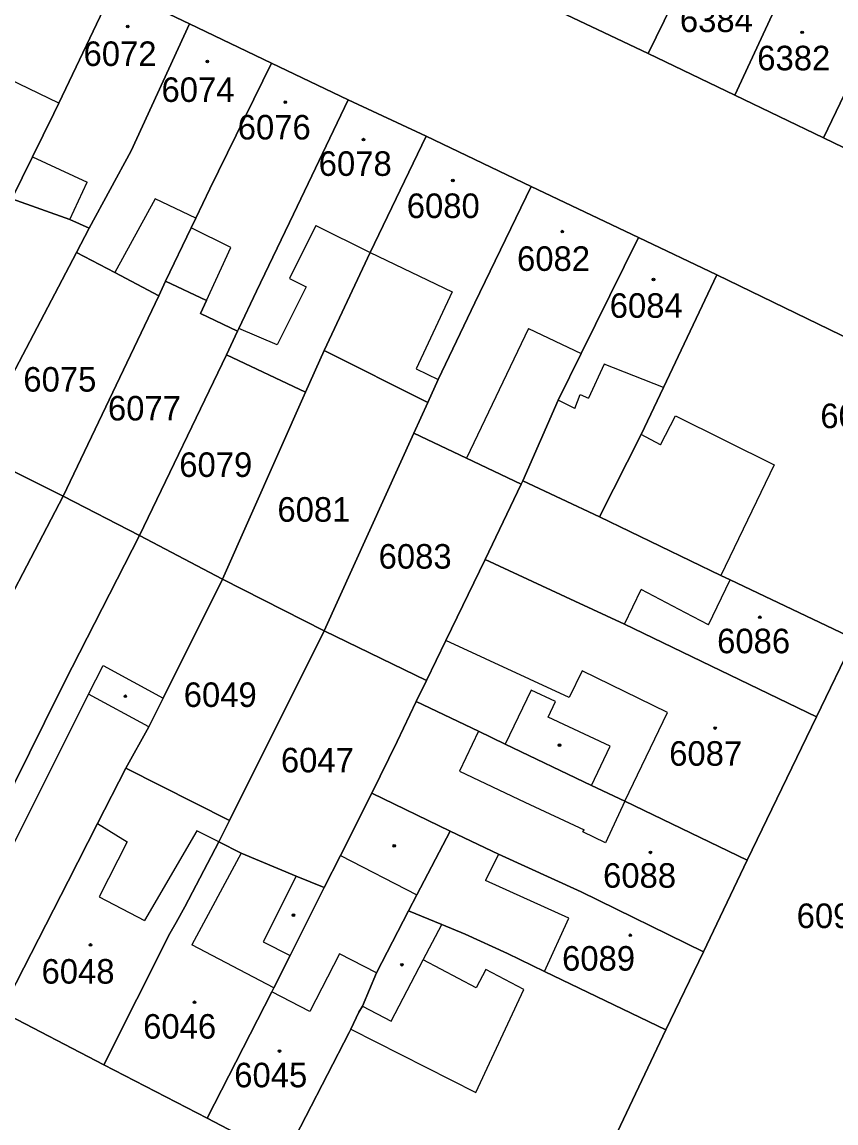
# Model space of a CAD drawing. Extents: x -596233 to -595156, y -1161235 to -1159375.
# Drawn here: x -595859.9 to -595803.5, y -1159810 to -1159733.8 of the extents above; entities that cross this region are included whole.
import ezdxf

# ---------------------------------------------------------------- set-up
doc = ezdxf.new("R2010")
doc.units = 0
for name, color, linetype in [('KN_CAR_KR', 7, 'Continuous'), ('KN_KULTURY', 7, 'Continuous'), ('KN_PARC_CIS_POZ', 7, 'Continuous'), ('KN_PARC_CIS_STAV', 7, 'Continuous'), ('KN_PARC_PLOCHA', 7, 'Continuous'), ('parcely_l', 7, 'Continuous')]:
    doc.layers.add(name, color=color, linetype=linetype)

msp = doc.modelspace()

# ---------------------------------------------------------------- linework, layer by layer
at = {"layer": 'KN_CAR_KR'}
for points in [[(-595857.34, -1159739.4), (-595862.18, -1159737.07)], [(-595859.15, -1159743.11), (-595855.36, -1159744.87)], [(-595856.57, -1159747.47), (-595855.36, -1159744.87)], [(-595850.65, -1159746.03), (-595853.46, -1159751.14)], [(-595847.85, -1159747.36), (-595850.65, -1159746.03)], [(-595845.41, -1159749.41), (-595848.17, -1159748.03)], [(-595839.52, -1159747.87), (-595841.35, -1159751.54)], [(-595839.52, -1159747.87), (-595835.76, -1159749.75)], [(-595847.09, -1159753.08), (-595845.41, -1159749.41)], [(-595835.76, -1159749.75), (-595830.07, -1159752.48)], [(-595841.35, -1159751.54), (-595840.19, -1159752.12)], [(-595840.19, -1159752.12), (-595842.2, -1159756.15)], [(-595830.07, -1159752.48), (-595832.57, -1159757.8)], [(-595842.2, -1159756.15), (-595844.86, -1159755.02)], [(-595824.79, -1159755), (-595829.09, -1159763.98)], [(-595824.79, -1159755), (-595821.14, -1159756.75)], [(-595832.57, -1159757.8), (-595831.04, -1159758.54)], [(-595819.55, -1159757.47), (-595820.64, -1159759.83)], [(-595815.45, -1159759.1), (-595819.55, -1159757.47)], [(-595821.58, -1159760.54), (-595821.21, -1159759.58)], [(-595821.21, -1159759.58), (-595820.64, -1159759.83)], [(-595821.58, -1159760.54), (-595822.73, -1159759.98)], [(-595815.64, -1159763.07), (-595814.62, -1159761.05)], [(-595814.62, -1159761.05), (-595807.77, -1159764.46)], [(-595815.64, -1159763.07), (-595816.99, -1159762.36)], [(-595807.77, -1159764.46), (-595811.47, -1159772.11)], [(-595812.33, -1159775.53), (-595810.82, -1159772.42)], [(-595818.14, -1159775.49), (-595816.99, -1159773.08)], [(-595813.91, -1159774.7), (-595816.99, -1159773.08)], [(-595812.33, -1159775.53), (-595813.91, -1159774.7)], [(-595821.98, -1159780.56), (-595830.52, -1159776.61)], [(-595855.27, -1159780.33), (-595854.25, -1159778.35)], [(-595854.25, -1159778.35), (-595850.11, -1159780.61)], [(-595821.07, -1159778.71), (-595821.98, -1159780.56)], [(-595815.16, -1159781.61), (-595821.07, -1159778.71)], [(-595824.61, -1159780.05), (-595826.4, -1159783.79)], [(-595822.93, -1159780.84), (-595824.61, -1159780.05)], [(-595860.86, -1159791.54), (-595855.27, -1159780.33)], [(-595851.1, -1159782.59), (-595855.27, -1159780.33)], [(-595823.43, -1159781.92), (-595822.93, -1159780.84)], [(-595818.12, -1159787.75), (-595815.16, -1159781.61)], [(-595819.13, -1159783.94), (-595823.43, -1159781.92)], [(-595828.25, -1159782.9), (-595829.58, -1159785.66)], [(-595820.43, -1159786.65), (-595819.13, -1159783.94)], [(-595829.58, -1159785.66), (-595825.05, -1159787.82)], [(-595825.05, -1159787.82), (-595820.93, -1159789.72)], [(-595818.12, -1159787.75), (-595819.45, -1159790.64)], [(-595854.65, -1159789.3), (-595852.6, -1159790.57)], [(-595847.76, -1159789.8), (-595851.39, -1159796)], [(-595846.24, -1159790.57), (-595847.76, -1159789.8)], [(-595821.02, -1159789.87), (-595820.93, -1159789.72)], [(-595819.45, -1159790.64), (-595821.02, -1159789.87)], [(-595852.6, -1159790.57), (-595854.54, -1159794.38)], [(-595844.7, -1159791.35), (-595848.11, -1159797.7)], [(-595837.81, -1159791.5), (-595832.52, -1159794.22)], [(-595826.88, -1159791.41), (-595827.77, -1159793.23)], [(-595840.88, -1159792.93), (-595843.18, -1159797.48)], [(-595821.99, -1159795.85), (-595827.77, -1159793.23)], [(-595854.54, -1159794.38), (-595851.39, -1159796)], [(-595823.68, -1159799.53), (-595821.99, -1159795.85)], [(-595832.09, -1159798.74), (-595830.8, -1159796.28)], [(-595842.44, -1159800.67), (-595848.11, -1159797.7)], [(-595843.18, -1159797.48), (-595841.3, -1159798.42)], [(-595837.88, -1159798.32), (-595839.94, -1159802.31)], [(-595835.33, -1159799.63), (-595837.88, -1159798.32)], [(-595834.31, -1159802.99), (-595832.09, -1159798.74)], [(-595828.41, -1159800.66), (-595832.09, -1159798.74)], [(-595827.76, -1159799.4), (-595828.41, -1159800.66)], [(-595825.12, -1159800.78), (-595827.76, -1159799.4)], [(-595828.45, -1159807.91), (-595825.12, -1159800.78)], [(-595839.94, -1159802.31), (-595842.58, -1159800.95)], [(-595836.29, -1159801.95), (-595834.31, -1159802.99)], [(-595837.11, -1159803.53), (-595828.45, -1159807.91)]]:
    msp.add_lwpolyline(points, dxfattribs=at)
at = {"layer": 'KN_KULTURY'}
for centre, radius in [((-595852.56, -1159734.09), 0.09), ((-595852.56, -1159734.09), 0.0398), ((-595805.83, -1159734.5), 0.09), ((-595805.83, -1159734.5), 0.0398), ((-595847.04, -1159736.52), 0.09), ((-595847.04, -1159736.52), 0.0398), ((-595841.64, -1159739.34), 0.09), ((-595841.64, -1159739.34), 0.0398), ((-595836.22, -1159741.93), 0.09), ((-595836.22, -1159741.93), 0.0398), ((-595830.03, -1159744.76), 0.09), ((-595830.03, -1159744.76), 0.0398), ((-595822.45, -1159748.3), 0.09), ((-595822.45, -1159748.3), 0.0398), ((-595816.14, -1159751.62), 0.09), ((-595816.14, -1159751.62), 0.0398), ((-595808.77, -1159775.01), 0.09), ((-595808.77, -1159775.01), 0.0398), ((-595852.72, -1159780.48), 0.09), ((-595852.72, -1159780.48), 0.0398), ((-595811.87, -1159782.68), 0.09), ((-595811.87, -1159782.68), 0.0398), ((-595822.65, -1159783.86), 0.09), ((-595822.65, -1159783.86), 0.0398), ((-595834.09, -1159790.84), 0.09), ((-595834.09, -1159790.84), 0.0398), ((-595816.35, -1159791.29), 0.09), ((-595816.35, -1159791.29), 0.0398), ((-595841.08, -1159795.64), 0.09), ((-595841.08, -1159795.64), 0.0398), ((-595817.74, -1159797.03), 0.09), ((-595817.74, -1159797.03), 0.0398), ((-595855.13, -1159797.7), 0.09), ((-595855.13, -1159797.7), 0.0398), ((-595833.56, -1159799.07), 0.09), ((-595833.56, -1159799.07), 0.0398), ((-595847.93, -1159801.67), 0.09), ((-595847.93, -1159801.67), 0.0398), ((-595842.04, -1159805.05), 0.09), ((-595842.04, -1159805.05), 0.0398)]:
    msp.add_circle(centre, radius, dxfattribs=at)
at = {"layer": 'KN_PARC_PLOCHA'}
for points in [[(-595809.51, -1159721.74), (-595810.97, -1159724.63), (-595816.51, -1159735.97), (-595824.36, -1159732.23), (-595820.33, -1159723.67), (-595818.52, -1159719.94), (-595818.04, -1159718.63), (-595817.48, -1159717.82)], [(-595803.8, -1159724.58), (-595804.74, -1159726.51), (-595805.2, -1159727.41), (-595810.51, -1159738.84), (-595816.51, -1159735.97), (-595810.97, -1159724.63), (-595809.51, -1159721.74), (-595807.64, -1159722.67)], [(-595797.47, -1159724.91), (-595796.5, -1159725.43), (-595797.54, -1159727.59), (-595798.01, -1159728.52), (-595798.32, -1159729.22), (-595798.44, -1159729.42), (-595801.18, -1159735.19), (-595804.35, -1159741.8), (-595810.51, -1159738.84), (-595805.2, -1159727.41), (-595804.74, -1159726.51), (-595803.8, -1159724.58), (-595802.64, -1159722.31), (-595800.5, -1159723.49), (-595798.12, -1159724.59)], [(-595781.24, -1159732.95), (-595784.28, -1159739.35), (-595784.23, -1159739.37), (-595786.03, -1159743.15), (-595786.07, -1159743.12), (-595788.18, -1159747.55), (-595790.74, -1159748.39), (-595804.35, -1159741.8), (-595801.18, -1159735.19), (-595798.44, -1159729.42), (-595798.32, -1159729.22), (-595798.01, -1159728.52), (-595797.54, -1159727.59), (-595796.5, -1159725.43), (-595790.88, -1159728.2)], [(-595853.52, -1159731.39), (-595857.34, -1159739.4), (-595857.68, -1159740.12), (-595859.15, -1159743.11), (-595860.59, -1159746.03), (-595864.16, -1159744.12), (-595864.68, -1159745.54), (-595865.92, -1159744.86), (-595869.22, -1159743.1), (-595861.63, -1159727.46)], [(-595848.28, -1159733.9), (-595852.32, -1159742.71), (-595855.23, -1159748.06), (-595856.57, -1159747.47), (-595860.59, -1159746.03), (-595859.15, -1159743.11), (-595857.68, -1159740.12), (-595857.34, -1159739.4), (-595853.52, -1159731.39)], [(-595842.59, -1159736.64), (-595846.88, -1159745.33), (-595847.85, -1159747.36), (-595848.17, -1159748.03), (-595849.93, -1159751.74), (-595850.41, -1159752.74), (-595853.46, -1159751.14), (-595856.11, -1159749.74), (-595855.23, -1159748.06), (-595852.32, -1159742.71), (-595848.28, -1159733.9)], [(-595837.29, -1159739.18), (-595841.08, -1159747.09), (-595843.64, -1159752.43), (-595844.86, -1159755.02), (-595844.95, -1159755.2), (-595847.52, -1159753.98), (-595847.09, -1159753.08), (-595849.93, -1159751.74), (-595848.17, -1159748.03), (-595847.85, -1159747.36), (-595846.88, -1159745.33), (-595842.59, -1159736.64)], [(-595831.89, -1159741.7), (-595835.76, -1159749.75), (-595838.95, -1159756.53), (-595840.24, -1159759.42), (-595845.72, -1159756.83), (-595844.95, -1159755.2), (-595844.86, -1159755.02), (-595843.64, -1159752.43), (-595841.08, -1159747.09), (-595837.29, -1159739.18)], [(-595824.61, -1159745.18), (-595828.5, -1159753.23), (-595831.04, -1159758.54), (-595831.77, -1159760.14), (-595838.95, -1159756.53), (-595835.76, -1159749.75), (-595831.89, -1159741.7)], [(-595817.17, -1159748.71), (-595821.14, -1159756.75), (-595822.73, -1159759.98), (-595825.18, -1159765.57), (-595825.29, -1159765.79), (-595829.09, -1159763.98), (-595832.73, -1159762.25), (-595831.77, -1159760.14), (-595831.04, -1159758.54), (-595828.5, -1159753.23), (-595824.61, -1159745.18)], [(-595855.23, -1159748.06), (-595856.11, -1159749.74), (-595863.34, -1159763.48), (-595867.99, -1159761.09), (-595860.59, -1159746.03), (-595856.57, -1159747.47)], [(-595811.75, -1159751.29), (-595815.45, -1159759.1), (-595816.99, -1159762.36), (-595819.88, -1159768.06), (-595825.18, -1159765.57), (-595822.73, -1159759.98), (-595821.14, -1159756.75), (-595817.17, -1159748.71)], [(-595850.41, -1159752.74), (-595857.04, -1159766.62), (-595863.34, -1159763.48), (-595856.11, -1159749.74), (-595853.46, -1159751.14)], [(-595844.95, -1159755.2), (-595845.72, -1159756.83), (-595851.75, -1159769.34), (-595857.04, -1159766.62), (-595850.41, -1159752.74), (-595849.93, -1159751.74), (-595847.09, -1159753.08), (-595847.52, -1159753.98)], [(-595795.5, -1159759.07), (-595794.75, -1159761.11), (-595796.53, -1159764.88), (-595796.62, -1159764.84), (-595802.24, -1159776.49), (-595810.82, -1159772.42), (-595811.47, -1159772.11), (-595819.88, -1159768.06), (-595816.99, -1159762.36), (-595815.45, -1159759.1), (-595811.75, -1159751.29), (-595798.46, -1159757.73), (-595798.42, -1159757.65)], [(-595831.77, -1159760.14), (-595832.73, -1159762.25), (-595838.95, -1159775.94), (-595845.99, -1159772.36), (-595840.24, -1159759.42), (-595838.95, -1159756.53)], [(-595840.24, -1159759.42), (-595845.99, -1159772.36), (-595851.75, -1159769.34), (-595845.72, -1159756.83)], [(-595825.29, -1159765.79), (-595827.79, -1159771.01), (-595830.52, -1159776.61), (-595831.87, -1159779.38), (-595838.95, -1159775.94), (-595832.73, -1159762.25), (-595829.09, -1159763.98)], [(-595857.04, -1159766.62), (-595863.22, -1159778.44), (-595865.56, -1159777.63), (-595866.33, -1159779.39), (-595870.35, -1159777.27), (-595863.34, -1159763.48)], [(-595819.88, -1159768.06), (-595811.47, -1159772.11), (-595810.82, -1159772.42), (-595802.24, -1159776.49), (-595804.85, -1159781.9), (-595818.14, -1159775.49), (-595821.59, -1159773.89), (-595827.79, -1159771.01), (-595825.29, -1159765.79), (-595825.18, -1159765.57)], [(-595851.75, -1159769.34), (-595856.41, -1159778.47), (-595857.28, -1159780.2), (-595862.51, -1159790.7), (-595867.13, -1159799.29), (-595872.42, -1159796.55), (-595868.01, -1159787.91), (-595866.83, -1159785.57), (-595863.22, -1159778.44), (-595857.04, -1159766.62)], [(-595845.99, -1159772.36), (-595850.11, -1159780.61), (-595851.1, -1159782.59), (-595852.68, -1159785.45), (-595854.65, -1159789.3), (-595856.68, -1159793.28), (-595861.31, -1159802.32), (-595867.13, -1159799.29), (-595862.51, -1159790.7), (-595857.28, -1159780.2), (-595856.41, -1159778.47), (-595851.75, -1159769.34)], [(-595804.85, -1159781.9), (-595809.64, -1159791.84), (-595818.12, -1159787.75), (-595820.43, -1159786.65), (-595826.4, -1159783.79), (-595828.25, -1159782.9), (-595832.58, -1159780.83), (-595831.87, -1159779.38), (-595830.52, -1159776.61), (-595827.79, -1159771.01), (-595821.59, -1159773.89), (-595818.14, -1159775.49)], [(-595838.95, -1159775.94), (-595845.5, -1159789.09), (-595852.68, -1159785.45), (-595851.1, -1159782.59), (-595850.11, -1159780.61), (-595845.99, -1159772.36)], [(-595831.87, -1159779.38), (-595832.58, -1159780.83), (-595833.88, -1159783.61), (-595835.64, -1159787.2), (-595837.81, -1159791.5), (-595838.94, -1159793.73), (-595840.88, -1159792.93), (-595844.7, -1159791.35), (-595846.24, -1159790.57), (-595845.5, -1159789.09), (-595838.95, -1159775.94)], [(-595809.64, -1159791.84), (-595812.68, -1159798.17), (-595821.15, -1159794.03), (-595826.88, -1159791.41), (-595830.21, -1159789.81), (-595835.64, -1159787.2), (-595833.88, -1159783.61), (-595832.58, -1159780.83), (-595828.25, -1159782.9), (-595826.4, -1159783.79), (-595820.43, -1159786.65), (-595818.12, -1159787.75)], [(-595845.5, -1159789.09), (-595846.24, -1159790.57), (-595848.6, -1159795.05), (-595849.21, -1159796.15), (-595849.63, -1159796.91), (-595854.21, -1159806), (-595861.31, -1159802.32), (-595856.68, -1159793.28), (-595854.65, -1159789.3), (-595852.68, -1159785.45)], [(-595830.21, -1159789.81), (-595832.52, -1159794.22), (-595833.1, -1159795.33), (-595835.33, -1159799.63), (-595836.29, -1159801.95), (-595836.54, -1159802.36), (-595837.11, -1159803.53), (-595837.22, -1159803.76), (-595841.71, -1159812.48), (-595847.06, -1159809.7), (-595842.58, -1159800.95), (-595842.44, -1159800.67), (-595841.3, -1159798.42), (-595838.94, -1159793.73), (-595837.81, -1159791.5), (-595835.64, -1159787.2)], [(-595812.68, -1159798.17), (-595815.27, -1159803.58), (-595823.68, -1159799.53), (-595826.25, -1159798.29), (-595829.18, -1159796.95), (-595830.8, -1159796.28), (-595833.1, -1159795.33), (-595832.52, -1159794.22), (-595830.21, -1159789.81), (-595826.88, -1159791.41), (-595821.15, -1159794.03)], [(-595838.94, -1159793.73), (-595841.3, -1159798.42), (-595842.44, -1159800.67), (-595842.58, -1159800.95), (-595847.06, -1159809.7), (-595854.21, -1159806), (-595849.63, -1159796.91), (-595849.21, -1159796.15), (-595848.6, -1159795.05), (-595846.24, -1159790.57), (-595844.7, -1159791.35), (-595840.88, -1159792.93)], [(-595815.27, -1159803.58), (-595823.22, -1159820.35), (-595825.27, -1159820.99), (-595841.71, -1159812.48), (-595837.22, -1159803.76), (-595837.11, -1159803.53), (-595836.54, -1159802.36), (-595836.29, -1159801.95), (-595835.33, -1159799.63), (-595833.1, -1159795.33), (-595830.8, -1159796.28), (-595829.18, -1159796.95), (-595826.25, -1159798.29), (-595823.68, -1159799.53)]]:
    msp.add_lwpolyline(points, close=True, dxfattribs=at)
for points in [[(-595798.46, -1159757.73), (-595811.75, -1159751.29), (-595817.17, -1159748.71), (-595824.61, -1159745.18), (-595831.89, -1159741.7), (-595837.29, -1159739.18), (-595842.59, -1159736.64), (-595848.28, -1159733.9), (-595853.52, -1159731.39)], [(-595824.36, -1159732.23), (-595816.51, -1159735.97), (-595810.51, -1159738.84), (-595804.35, -1159741.8), (-595790.74, -1159748.39)], [(-595801.21, -1159809.26), (-595803.88, -1159814.85), (-595806.62, -1159820.61), (-595811.85, -1159831.04), (-595811.29, -1159832.7), (-595825.27, -1159820.99), (-595823.22, -1159820.35), (-595815.27, -1159803.58), (-595812.68, -1159798.17), (-595809.64, -1159791.84), (-595804.85, -1159781.9), (-595802.24, -1159776.49)], [(-595861.61, -1159820.87), (-595909.39, -1159777.39), (-595906.3, -1159778.9), (-595897.67, -1159783.42), (-595892.34, -1159786.19), (-595886.13, -1159789.42), (-595878.51, -1159793.38), (-595872.42, -1159796.55), (-595867.13, -1159799.29), (-595861.31, -1159802.32), (-595854.21, -1159806), (-595847.06, -1159809.7), (-595841.71, -1159812.48)]]:
    msp.add_lwpolyline(points, dxfattribs=at)
at = {"layer": 'parcely_l'}
for points in [[(-595816.51, -1159735.97), (-595810.97, -1159724.63), (-595809.51, -1159721.74)], [(-595810.51, -1159738.84), (-595805.2, -1159727.41), (-595804.74, -1159726.51), (-595803.8, -1159724.58)], [(-595796.5, -1159725.43), (-595797.54, -1159727.59), (-595798.01, -1159728.52), (-595798.32, -1159729.22), (-595798.44, -1159729.42), (-595801.18, -1159735.19), (-595804.35, -1159741.8)], [(-595860.59, -1159746.03), (-595859.15, -1159743.11), (-595857.68, -1159740.12), (-595857.34, -1159739.4), (-595853.52, -1159731.39)], [(-595853.52, -1159731.39), (-595848.28, -1159733.9)], [(-595824.36, -1159732.23), (-595816.51, -1159735.97)], [(-595848.28, -1159733.9), (-595852.32, -1159742.71), (-595855.23, -1159748.06)], [(-595842.59, -1159736.64), (-595848.28, -1159733.9)], [(-595816.51, -1159735.97), (-595810.51, -1159738.84)], [(-595842.59, -1159736.64), (-595846.88, -1159745.33), (-595847.85, -1159747.36), (-595848.17, -1159748.03), (-595849.93, -1159751.74)], [(-595837.29, -1159739.18), (-595842.59, -1159736.64)], [(-595810.51, -1159738.84), (-595804.35, -1159741.8)], [(-595844.95, -1159755.2), (-595844.86, -1159755.02), (-595843.64, -1159752.43), (-595841.08, -1159747.09), (-595837.29, -1159739.18)], [(-595831.89, -1159741.7), (-595837.29, -1159739.18)], [(-595831.89, -1159741.7), (-595835.76, -1159749.75), (-595838.95, -1159756.53)], [(-595824.61, -1159745.18), (-595831.89, -1159741.7)], [(-595804.35, -1159741.8), (-595790.74, -1159748.39)], [(-595824.61, -1159745.18), (-595828.5, -1159753.23), (-595831.04, -1159758.54), (-595831.77, -1159760.14)], [(-595817.17, -1159748.71), (-595824.61, -1159745.18)], [(-595855.23, -1159748.06), (-595856.57, -1159747.47), (-595860.59, -1159746.03)], [(-595856.11, -1159749.74), (-595855.23, -1159748.06)], [(-595825.18, -1159765.57), (-595822.73, -1159759.98), (-595821.14, -1159756.75), (-595817.17, -1159748.71)], [(-595811.75, -1159751.29), (-595817.17, -1159748.71)], [(-595863.34, -1159763.48), (-595856.11, -1159749.74)], [(-595850.41, -1159752.74), (-595853.46, -1159751.14), (-595856.11, -1159749.74)], [(-595850.41, -1159752.74), (-595849.93, -1159751.74)], [(-595849.93, -1159751.74), (-595847.09, -1159753.08), (-595847.52, -1159753.98), (-595844.95, -1159755.2)], [(-595811.75, -1159751.29), (-595815.45, -1159759.1), (-595816.99, -1159762.36), (-595819.88, -1159768.06)], [(-595795.5, -1159759.07), (-595798.42, -1159757.65), (-595798.46, -1159757.73), (-595811.75, -1159751.29)], [(-595857.04, -1159766.62), (-595850.41, -1159752.74)], [(-595845.72, -1159756.83), (-595844.95, -1159755.2)], [(-595838.95, -1159756.53), (-595840.24, -1159759.42)], [(-595831.77, -1159760.14), (-595838.95, -1159756.53)], [(-595845.72, -1159756.83), (-595851.75, -1159769.34)], [(-595840.24, -1159759.42), (-595845.72, -1159756.83)], [(-595845.99, -1159772.36), (-595840.24, -1159759.42)], [(-595831.77, -1159760.14), (-595832.73, -1159762.25)], [(-595832.73, -1159762.25), (-595838.95, -1159775.94)], [(-595832.73, -1159762.25), (-595829.09, -1159763.98), (-595825.29, -1159765.79)], [(-595863.34, -1159763.48), (-595857.04, -1159766.62)], [(-595825.29, -1159765.79), (-595825.18, -1159765.57)], [(-595819.88, -1159768.06), (-595825.18, -1159765.57)], [(-595827.79, -1159771.01), (-595825.29, -1159765.79)], [(-595857.04, -1159766.62), (-595863.22, -1159778.44)], [(-595851.75, -1159769.34), (-595857.04, -1159766.62)], [(-595802.24, -1159776.49), (-595810.82, -1159772.42), (-595811.47, -1159772.11), (-595819.88, -1159768.06)], [(-595867.13, -1159799.29), (-595862.51, -1159790.7), (-595857.28, -1159780.2), (-595856.41, -1159778.47), (-595851.75, -1159769.34)], [(-595851.75, -1159769.34), (-595845.99, -1159772.36)], [(-595827.79, -1159771.01), (-595830.52, -1159776.61), (-595831.87, -1159779.38)], [(-595804.85, -1159781.9), (-595818.14, -1159775.49), (-595821.59, -1159773.89), (-595827.79, -1159771.01)], [(-595845.99, -1159772.36), (-595850.11, -1159780.61), (-595851.1, -1159782.59), (-595852.68, -1159785.45)], [(-595838.95, -1159775.94), (-595845.99, -1159772.36)], [(-595838.95, -1159775.94), (-595845.5, -1159789.09)], [(-595831.87, -1159779.38), (-595838.95, -1159775.94)], [(-595802.24, -1159776.49), (-595804.85, -1159781.9)], [(-595831.87, -1159779.38), (-595832.58, -1159780.83)], [(-595835.64, -1159787.2), (-595833.88, -1159783.61), (-595832.58, -1159780.83)], [(-595832.58, -1159780.83), (-595828.25, -1159782.9), (-595826.4, -1159783.79), (-595820.43, -1159786.65), (-595818.12, -1159787.75), (-595809.64, -1159791.84)], [(-595809.64, -1159791.84), (-595804.85, -1159781.9)], [(-595852.68, -1159785.45), (-595854.65, -1159789.3), (-595856.68, -1159793.28), (-595861.31, -1159802.32)], [(-595845.5, -1159789.09), (-595852.68, -1159785.45)], [(-595835.64, -1159787.2), (-595837.81, -1159791.5), (-595838.94, -1159793.73)], [(-595830.21, -1159789.81), (-595835.64, -1159787.2)], [(-595845.5, -1159789.09), (-595846.24, -1159790.57)], [(-595833.1, -1159795.33), (-595832.52, -1159794.22), (-595830.21, -1159789.81)], [(-595812.68, -1159798.17), (-595821.15, -1159794.03), (-595826.88, -1159791.41), (-595830.21, -1159789.81)], [(-595846.24, -1159790.57), (-595848.6, -1159795.05), (-595849.21, -1159796.15), (-595849.63, -1159796.91), (-595854.21, -1159806)], [(-595838.94, -1159793.73), (-595840.88, -1159792.93), (-595844.7, -1159791.35), (-595846.24, -1159790.57)], [(-595812.68, -1159798.17), (-595809.64, -1159791.84)], [(-595838.94, -1159793.73), (-595841.3, -1159798.42), (-595842.44, -1159800.67), (-595842.58, -1159800.95), (-595847.06, -1159809.7)], [(-595841.71, -1159812.48), (-595837.22, -1159803.76), (-595837.11, -1159803.53), (-595836.54, -1159802.36), (-595836.29, -1159801.95), (-595835.33, -1159799.63), (-595833.1, -1159795.33)], [(-595833.1, -1159795.33), (-595830.8, -1159796.28), (-595829.18, -1159796.95), (-595826.25, -1159798.29), (-595823.68, -1159799.53), (-595815.27, -1159803.58)], [(-595815.27, -1159803.58), (-595812.68, -1159798.17)], [(-595861.31, -1159802.32), (-595854.21, -1159806)], [(-595825.27, -1159820.99), (-595823.22, -1159820.35), (-595815.27, -1159803.58)], [(-595854.21, -1159806), (-595847.06, -1159809.7)], [(-595847.06, -1159809.7), (-595841.71, -1159812.48)]]:
    msp.add_lwpolyline(points, dxfattribs=at)

# ---------------------------------------------------------------- texts
at = {"layer": 'KN_PARC_CIS_POZ'}
for s, p in [('6075', (-595859.7866, -1159759.38)), ('6077', (-595853.9266, -1159761.38)), ('6079', (-595848.9866, -1159765.29)), ('6081', (-595842.1866, -1159768.39)), ('6083', (-595835.1766, -1159771.64)), ('6049', (-595848.6766, -1159781.22)), ('6047', (-595841.9466, -1159785.75)), ('6091', (-595806.2166, -1159796.53))]:
    msp.add_text(s, height=1.7, dxfattribs=at).set_placement(p)
at = {"layer": 'KN_PARC_CIS_STAV'}
for s, p in [('6384', (-595814.3066, -1159734.48)), ('6072', (-595855.6166, -1159736.83)), ('6382', (-595808.9466, -1159737.13)), ('6074', (-595850.2166, -1159739.32)), ('6076', (-595844.9366, -1159741.92)), ('6078', (-595839.3266, -1159744.44)), ('6080', (-595833.2266, -1159747.36)), ('6082', (-595825.5866, -1159751.02)), ('6084', (-595819.1666, -1159754.27)), ('6085', (-595804.5766, -1159761.91)), ('6086', (-595811.7266, -1159777.5)), ('6087', (-595815.0466, -1159785.29)), ('6088', (-595819.6266, -1159793.74)), ('6089', (-595822.4666, -1159799.48)), ('6048', (-595858.5266, -1159800.38)), ('6046', (-595851.4866, -1159804.19)), ('6045', (-595845.1766, -1159807.56))]:
    msp.add_text(s, height=1.7, dxfattribs=at).set_placement(p)

doc.saveas('drawing.dxf')
